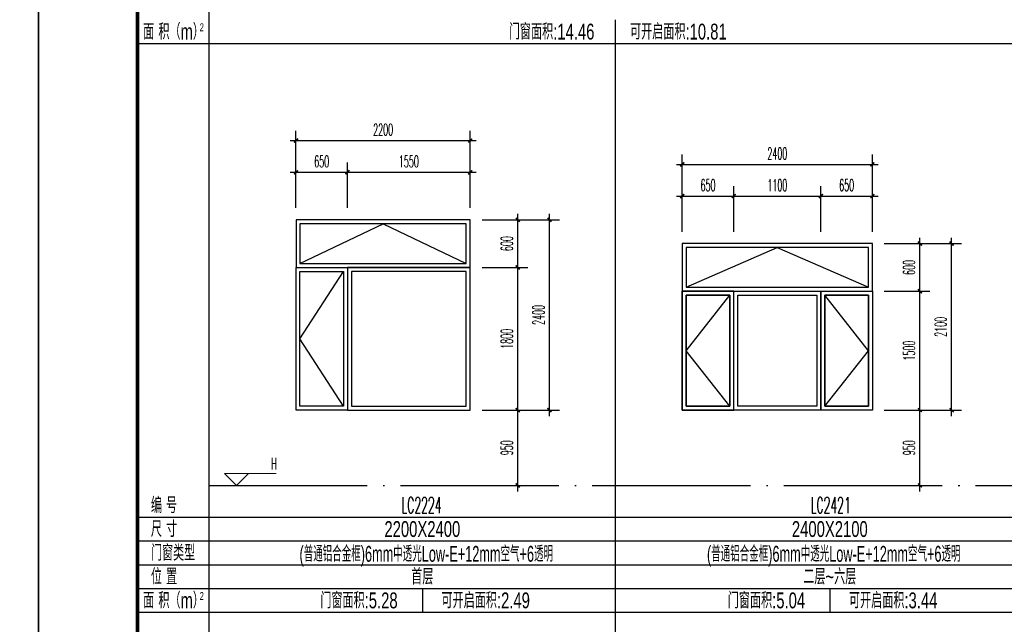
# Model space of a CAD drawing. Extents: x 1779708 to 7299578, y -1121471 to 88434.
# Tile 849 of 1056: x 6559686 to 6572117, y -966327 to -958700. Entities that reach past the tile are written whole.
import ezdxf
from ezdxf.enums import TextEntityAlignment as Align

# ---------------------------------------------------------------- set-up
doc = ezdxf.new("R2010")
doc.units = 0
doc.header["$LTSCALE"] = 1000
doc.header["$MEASUREMENT"] = 0
doc.linetypes.add('DOTE', pattern=[2.42, 2, -0.2, 0.02, -0.2])
doc.layers.get('0').update_dxf_attribs({"linetype": 'CONTINUOUS'})
doc.layers.get('Defpoints').update_dxf_attribs({"linetype": 'CONTINUOUS'})
doc.layers.add('DIM_ELEV', color=3, linetype='CONTINUOUS', lineweight=13)
for name, color, linetype in [('DOTE', 1, 'DOTE'), ('NONE', 7, 'CONTINUOUS'), ('PUB_DIM', 3, 'CONTINUOUS'), ('PUB_TAB', 7, 'CONTINUOUS'), ('PUB_TEXT', 7, 'CONTINUOUS'), ('PUB_TITLE', 4, 'CONTINUOUS'), ('WINDOW', 2, 'CONTINUOUS'), ('可见线', 6, 'CONTINUOUS'), ('立面细线', 114, 'CONTINUOUS')]:
    doc.layers.add(name, color=color, linetype=linetype)
doc.styles.add('_TCH_DIM', font='SIMPLEX.shx', dxfattribs={"width": 0.7, "bigfont": 'GBCBIG.shx'})
doc.styles.add('_TCH_DIM_T3', font='SIMPLEX.shx', dxfattribs={"width": 0.494118, "bigfont": 'GBCBIG.shx'})
doc.styles.add('dim_font', font='SIMPLEX.shx', dxfattribs={"width": 0.8})
doc.styles.add('华正字体', font='huazheng.shx', dxfattribs={"width": 0.7, "bigfont": 'hztxt.shx'})
doc.dimstyles.new('_TCH_ARCH&&50', dxfattribs={"dimtxt": 148.75, "dimasz": 50, "dimexe": 125, "dimexo": 150, "dimgap": 63.125, "dimtad": 1, "dimdec": 0, "dimzin": 0, "dimdsep": 46, "dimtxsty": '_TCH_DIM_T3', "dimblk": 'ARCHTICK', "dimcen": 0.09, "dimdle": 75, "dimclrt": 7, "dimazin": 2, "dimtfac": 1, "dimtdec": 0, "dimtix": 1, "dimtmove": 2, "dimatfit": 3, "dimfxl": 250, "dimtolj": 1, "dimtzin": 0, "dimarcsym": 0})

# ---------------------------------------------------------------- blocks, each defined once
blk = doc.blocks.new('A$C3D8761CE')
at = {"layer": 'PUB_TITLE'}
blk.add_lwpolyline([(0, 0), (84100, 0), (84100, 59400), (0, 59400)], close=True, dxfattribs=at)
at = {"layer": 'PUB_TITLE', "const_width": 100}
blk.add_lwpolyline([(2500, 1000), (83100, 1000), (83100, 58400), (2500, 58400)], close=True, dxfattribs=at)
blk = doc.blocks.new('_ArchTick')
at = {"color": 0, "linetype": 'ByBlock', "const_width": 0.4}
blk.add_lwpolyline([(-0.5, -0.5), (0.5, 0.5)], dxfattribs=at)
blk = doc.blocks.new('*D3127')
at = {"layer": 'Defpoints', "color": 0, "transparency": 16777216}
for p in [(6565374, -961225), (6565974, -961225), (6565374, -961825)]:
    blk.add_point(p, dxfattribs=at)
at = {"layer": 'PUB_DIM', "color": 0, "lineweight": -2, "transparency": 16777216}
for p, q in [((6565974, -961900), (6565974, -961150)), ((6565524, -961225), (6566099, -961225)), ((6565524, -961825), (6566099, -961825))]:
    blk.add_line(p, q, dxfattribs=at)
at = {"layer": 'PUB_DIM', "color": 0, "lineweight": -2, "transparency": 16777216, "xscale": 50, "yscale": 50, "zscale": 50}
for p, rotation in [((6565974, -961225), 90), ((6565974, -961825), 270)]:
    blk.add_blockref('_ArchTick', p, dxfattribs=dict(at, rotation=rotation))
at = {"layer": 'PUB_DIM', "color": 7, "transparency": 16777216, "insert": (6565836, -961525), "char_height": 148.8, "attachment_point": 5, "rotation": 90, "style": '_TCH_DIM_T3'}
blk.add_mtext('\\A1;600', dxfattribs=at)
blk = doc.blocks.new('*D3128')
at = {"layer": 'Defpoints', "color": 0, "transparency": 16777216}
for p in [(6565374, -961825), (6565974, -961825), (6565374, -963625)]:
    blk.add_point(p, dxfattribs=at)
at = {"layer": 'PUB_DIM', "color": 0, "lineweight": -2, "transparency": 16777216}
for p, q in [((6565974, -963700), (6565974, -961750)), ((6565524, -961825), (6566099, -961825)), ((6565524, -963625), (6566099, -963625))]:
    blk.add_line(p, q, dxfattribs=at)
at = {"layer": 'PUB_DIM', "color": 0, "lineweight": -2, "transparency": 16777216, "xscale": 50, "yscale": 50, "zscale": 50}
for p, rotation in [((6565974, -961825), 90), ((6565974, -963625), 270)]:
    blk.add_blockref('_ArchTick', p, dxfattribs=dict(at, rotation=rotation))
at = {"layer": 'PUB_DIM', "color": 7, "transparency": 16777216, "insert": (6565836, -962725), "char_height": 148.8, "attachment_point": 5, "rotation": 90, "style": '_TCH_DIM_T3'}
blk.add_mtext('\\A1;1800', dxfattribs=at)
blk = doc.blocks.new('*D3129')
at = {"layer": 'Defpoints', "color": 0, "transparency": 16777216}
for p in [(6565374, -963625), (6565974, -963625), (6565374, -964575)]:
    blk.add_point(p, dxfattribs=at)
at = {"layer": 'PUB_DIM', "color": 0, "lineweight": -2, "transparency": 16777216}
for p, q in [((6565524, -963625), (6566099, -963625)), ((6565974, -964650), (6565974, -963550)), ((6565524, -964575), (6566099, -964575))]:
    blk.add_line(p, q, dxfattribs=at)
at = {"layer": 'PUB_DIM', "color": 0, "lineweight": -2, "transparency": 16777216, "xscale": 50, "yscale": 50, "zscale": 50}
for p, rotation in [((6565974, -963625), 90), ((6565974, -964575), 270)]:
    blk.add_blockref('_ArchTick', p, dxfattribs=dict(at, rotation=rotation))
at = {"layer": 'PUB_DIM', "color": 7, "transparency": 16777216, "insert": (6565836, -964100), "char_height": 148.8, "attachment_point": 5, "rotation": 90, "style": '_TCH_DIM_T3'}
blk.add_mtext('\\A1;950', dxfattribs=at)
blk = doc.blocks.new('*D3130')
at = {"layer": 'Defpoints', "color": 0, "transparency": 16777216}
for p in [(6563824, -960625), (6563174, -961225), (6563824, -961225)]:
    blk.add_point(p, dxfattribs=at)
at = {"layer": 'PUB_DIM', "color": 0, "lineweight": -2, "transparency": 16777216}
for p, q in [((6563174, -961075), (6563174, -960500)), ((6563824, -961075), (6563824, -960500)), ((6563099, -960625), (6563899, -960625))]:
    blk.add_line(p, q, dxfattribs=at)
at = {"layer": 'PUB_DIM', "color": 0, "lineweight": -2, "transparency": 16777216, "xscale": 50, "yscale": 50, "zscale": 50, "rotation": 180}
blk.add_blockref('_ArchTick', (6563174, -960625), dxfattribs=at)
at = {"layer": 'PUB_DIM', "color": 0, "lineweight": -2, "transparency": 16777216, "xscale": 50, "yscale": 50, "zscale": 50}
blk.add_blockref('_ArchTick', (6563824, -960625), dxfattribs=at)
at = {"layer": 'PUB_DIM', "color": 7, "transparency": 16777216, "insert": (6563499, -960487), "char_height": 148.8, "attachment_point": 5, "style": '_TCH_DIM_T3'}
blk.add_mtext('\\A1;650', dxfattribs=at)
blk = doc.blocks.new('*D3131')
at = {"layer": 'Defpoints', "color": 0, "transparency": 16777216}
for p in [(6565374, -960625), (6563824, -961225), (6565374, -961225)]:
    blk.add_point(p, dxfattribs=at)
at = {"layer": 'PUB_DIM', "color": 0, "lineweight": -2, "transparency": 16777216}
for p, q in [((6563824, -961075), (6563824, -960500)), ((6565374, -961075), (6565374, -960500)), ((6563749, -960625), (6565449, -960625))]:
    blk.add_line(p, q, dxfattribs=at)
at = {"layer": 'PUB_DIM', "color": 0, "lineweight": -2, "transparency": 16777216, "xscale": 50, "yscale": 50, "zscale": 50, "rotation": 180}
blk.add_blockref('_ArchTick', (6563824, -960625), dxfattribs=at)
at = {"layer": 'PUB_DIM', "color": 0, "lineweight": -2, "transparency": 16777216, "xscale": 50, "yscale": 50, "zscale": 50}
blk.add_blockref('_ArchTick', (6565374, -960625), dxfattribs=at)
at = {"layer": 'PUB_DIM', "color": 7, "transparency": 16777216, "insert": (6564599, -960487), "char_height": 148.8, "attachment_point": 5, "style": '_TCH_DIM_T3'}
blk.add_mtext('\\A1;1550', dxfattribs=at)
blk = doc.blocks.new('*D3132')
at = {"layer": 'Defpoints', "color": 0, "transparency": 16777216}
for p in [(6565524, -961225), (6566374, -961225), (6565524, -963625)]:
    blk.add_point(p, dxfattribs=at)
at = {"layer": 'PUB_DIM', "color": 0, "lineweight": -2, "transparency": 16777216}
for p, q in [((6566374, -963700), (6566374, -961150)), ((6565674, -961225), (6566499, -961225)), ((6565674, -963625), (6566499, -963625))]:
    blk.add_line(p, q, dxfattribs=at)
at = {"layer": 'PUB_DIM', "color": 0, "lineweight": -2, "transparency": 16777216, "xscale": 50, "yscale": 50, "zscale": 50}
for p, rotation in [((6566374, -961225), 90), ((6566374, -963625), 270)]:
    blk.add_blockref('_ArchTick', p, dxfattribs=dict(at, rotation=rotation))
at = {"layer": 'PUB_DIM', "color": 7, "transparency": 16777216, "insert": (6566236, -962425), "char_height": 148.8, "attachment_point": 5, "rotation": 90, "style": '_TCH_DIM_T3'}
blk.add_mtext('\\A1;2400', dxfattribs=at)
blk = doc.blocks.new('*D3133')
at = {"layer": 'Defpoints', "color": 0, "transparency": 16777216}
for p in [(6565374, -960225), (6563174, -961075), (6565374, -961075)]:
    blk.add_point(p, dxfattribs=at)
at = {"layer": 'PUB_DIM', "color": 0, "lineweight": -2, "transparency": 16777216}
for p, q in [((6563174, -960925), (6563174, -960100)), ((6565374, -960925), (6565374, -960100)), ((6563099, -960225), (6565449, -960225))]:
    blk.add_line(p, q, dxfattribs=at)
at = {"layer": 'PUB_DIM', "color": 0, "lineweight": -2, "transparency": 16777216, "xscale": 50, "yscale": 50, "zscale": 50, "rotation": 180}
blk.add_blockref('_ArchTick', (6563174, -960225), dxfattribs=at)
at = {"layer": 'PUB_DIM', "color": 0, "lineweight": -2, "transparency": 16777216, "xscale": 50, "yscale": 50, "zscale": 50}
blk.add_blockref('_ArchTick', (6565374, -960225), dxfattribs=at)
at = {"layer": 'PUB_DIM', "color": 7, "transparency": 16777216, "insert": (6564274, -960087), "char_height": 148.8, "attachment_point": 5, "style": '_TCH_DIM_T3'}
blk.add_mtext('\\A1;2200', dxfattribs=at)
blk = doc.blocks.new('*D3134')
at = {"layer": 'Defpoints', "color": 0, "transparency": 16777216}
for p in [(6570451, -961525), (6571051, -961525), (6570451, -962125)]:
    blk.add_point(p, dxfattribs=at)
at = {"layer": 'PUB_DIM', "color": 0, "lineweight": -2, "transparency": 16777216}
for p, q in [((6570601, -961525), (6571176, -961525)), ((6571051, -962200), (6571051, -961450)), ((6570601, -962125), (6571176, -962125))]:
    blk.add_line(p, q, dxfattribs=at)
at = {"layer": 'PUB_DIM', "color": 0, "lineweight": -2, "transparency": 16777216, "xscale": 50, "yscale": 50, "zscale": 50}
for p, rotation in [((6571051, -961525), 90), ((6571051, -962125), 270)]:
    blk.add_blockref('_ArchTick', p, dxfattribs=dict(at, rotation=rotation))
at = {"layer": 'PUB_DIM', "color": 7, "transparency": 16777216, "insert": (6570914, -961825), "char_height": 148.8, "attachment_point": 5, "rotation": 90, "style": '_TCH_DIM_T3'}
blk.add_mtext('\\A1;600', dxfattribs=at)
blk = doc.blocks.new('*D3135')
at = {"layer": 'Defpoints', "color": 0, "transparency": 16777216}
for p in [(6570451, -962125), (6571051, -962125), (6570451, -963625)]:
    blk.add_point(p, dxfattribs=at)
at = {"layer": 'PUB_DIM', "color": 0, "lineweight": -2, "transparency": 16777216}
for p, q in [((6570601, -962125), (6571176, -962125)), ((6571051, -963700), (6571051, -962050)), ((6570601, -963625), (6571176, -963625))]:
    blk.add_line(p, q, dxfattribs=at)
at = {"layer": 'PUB_DIM', "color": 0, "lineweight": -2, "transparency": 16777216, "xscale": 50, "yscale": 50, "zscale": 50}
for p, rotation in [((6571051, -962125), 90), ((6571051, -963625), 270)]:
    blk.add_blockref('_ArchTick', p, dxfattribs=dict(at, rotation=rotation))
at = {"layer": 'PUB_DIM', "color": 7, "transparency": 16777216, "insert": (6570914, -962875), "char_height": 148.8, "attachment_point": 5, "rotation": 90, "style": '_TCH_DIM_T3'}
blk.add_mtext('\\A1;1500', dxfattribs=at)
blk = doc.blocks.new('*D3136')
at = {"layer": 'Defpoints', "color": 0, "transparency": 16777216}
for p in [(6570451, -963625), (6571051, -963625), (6570451, -964575)]:
    blk.add_point(p, dxfattribs=at)
at = {"layer": 'PUB_DIM', "color": 0, "lineweight": -2, "transparency": 16777216}
for p, q in [((6570601, -963625), (6571176, -963625)), ((6571051, -964650), (6571051, -963550)), ((6570601, -964575), (6571176, -964575))]:
    blk.add_line(p, q, dxfattribs=at)
at = {"layer": 'PUB_DIM', "color": 0, "lineweight": -2, "transparency": 16777216, "xscale": 50, "yscale": 50, "zscale": 50}
for p, rotation in [((6571051, -963625), 90), ((6571051, -964575), 270)]:
    blk.add_blockref('_ArchTick', p, dxfattribs=dict(at, rotation=rotation))
at = {"layer": 'PUB_DIM', "color": 7, "transparency": 16777216, "insert": (6570914, -964100), "char_height": 148.8, "attachment_point": 5, "rotation": 90, "style": '_TCH_DIM_T3'}
blk.add_mtext('\\A1;950', dxfattribs=at)
blk = doc.blocks.new('*D3137')
at = {"layer": 'Defpoints', "color": 0, "transparency": 16777216}
for p in [(6568701, -960925), (6568051, -961525), (6568701, -961525)]:
    blk.add_point(p, dxfattribs=at)
at = {"layer": 'PUB_DIM', "color": 0, "lineweight": -2, "transparency": 16777216}
for p, q in [((6568051, -961375), (6568051, -960800)), ((6568701, -961375), (6568701, -960800)), ((6567976, -960925), (6568776, -960925))]:
    blk.add_line(p, q, dxfattribs=at)
at = {"layer": 'PUB_DIM', "color": 0, "lineweight": -2, "transparency": 16777216, "xscale": 50, "yscale": 50, "zscale": 50, "rotation": 180}
blk.add_blockref('_ArchTick', (6568051, -960925), dxfattribs=at)
at = {"layer": 'PUB_DIM', "color": 0, "lineweight": -2, "transparency": 16777216, "xscale": 50, "yscale": 50, "zscale": 50}
blk.add_blockref('_ArchTick', (6568701, -960925), dxfattribs=at)
at = {"layer": 'PUB_DIM', "color": 7, "transparency": 16777216, "insert": (6568376, -960788), "char_height": 148.8, "attachment_point": 5, "style": '_TCH_DIM_T3'}
blk.add_mtext('\\A1;650', dxfattribs=at)
blk = doc.blocks.new('*D3138')
at = {"layer": 'Defpoints', "color": 0, "transparency": 16777216}
for p in [(6569801, -960925), (6568701, -961525), (6569801, -961525)]:
    blk.add_point(p, dxfattribs=at)
at = {"layer": 'PUB_DIM', "color": 0, "lineweight": -2, "transparency": 16777216}
for p, q in [((6568701, -961375), (6568701, -960800)), ((6569801, -961375), (6569801, -960800)), ((6568626, -960925), (6569876, -960925))]:
    blk.add_line(p, q, dxfattribs=at)
at = {"layer": 'PUB_DIM', "color": 0, "lineweight": -2, "transparency": 16777216, "xscale": 50, "yscale": 50, "zscale": 50, "rotation": 180}
blk.add_blockref('_ArchTick', (6568701, -960925), dxfattribs=at)
at = {"layer": 'PUB_DIM', "color": 0, "lineweight": -2, "transparency": 16777216, "xscale": 50, "yscale": 50, "zscale": 50}
blk.add_blockref('_ArchTick', (6569801, -960925), dxfattribs=at)
at = {"layer": 'PUB_DIM', "color": 7, "transparency": 16777216, "insert": (6569251, -960788), "char_height": 148.8, "attachment_point": 5, "style": '_TCH_DIM_T3'}
blk.add_mtext('\\A1;1100', dxfattribs=at)
blk = doc.blocks.new('*D3139')
at = {"layer": 'Defpoints', "color": 0, "transparency": 16777216}
for p in [(6570451, -960925), (6569801, -961525), (6570451, -961525)]:
    blk.add_point(p, dxfattribs=at)
at = {"layer": 'PUB_DIM', "color": 0, "lineweight": -2, "transparency": 16777216}
for p, q in [((6569801, -961375), (6569801, -960800)), ((6570451, -961375), (6570451, -960800)), ((6569726, -960925), (6570526, -960925))]:
    blk.add_line(p, q, dxfattribs=at)
at = {"layer": 'PUB_DIM', "color": 0, "lineweight": -2, "transparency": 16777216, "xscale": 50, "yscale": 50, "zscale": 50, "rotation": 180}
blk.add_blockref('_ArchTick', (6569801, -960925), dxfattribs=at)
at = {"layer": 'PUB_DIM', "color": 0, "lineweight": -2, "transparency": 16777216, "xscale": 50, "yscale": 50, "zscale": 50}
blk.add_blockref('_ArchTick', (6570451, -960925), dxfattribs=at)
at = {"layer": 'PUB_DIM', "color": 7, "transparency": 16777216, "insert": (6570126, -960788), "char_height": 148.8, "attachment_point": 5, "style": '_TCH_DIM_T3'}
blk.add_mtext('\\A1;650', dxfattribs=at)
blk = doc.blocks.new('*D3140')
at = {"layer": 'Defpoints', "color": 0, "transparency": 16777216}
for p in [(6570601, -961525), (6571451, -961525), (6570601, -963625)]:
    blk.add_point(p, dxfattribs=at)
at = {"layer": 'PUB_DIM', "color": 0, "lineweight": -2, "transparency": 16777216}
for p, q in [((6570751, -961525), (6571576, -961525)), ((6571451, -963700), (6571451, -961450)), ((6570751, -963625), (6571576, -963625))]:
    blk.add_line(p, q, dxfattribs=at)
at = {"layer": 'PUB_DIM', "color": 0, "lineweight": -2, "transparency": 16777216, "xscale": 50, "yscale": 50, "zscale": 50}
for p, rotation in [((6571451, -961525), 90), ((6571451, -963625), 270)]:
    blk.add_blockref('_ArchTick', p, dxfattribs=dict(at, rotation=rotation))
at = {"layer": 'PUB_DIM', "color": 7, "transparency": 16777216, "insert": (6571313, -962575), "char_height": 148.8, "attachment_point": 5, "rotation": 90, "style": '_TCH_DIM_T3'}
blk.add_mtext('\\A1;2100', dxfattribs=at)
blk = doc.blocks.new('*D3141')
at = {"layer": 'Defpoints', "color": 0, "transparency": 16777216}
for p in [(6570451, -960525), (6568051, -961375), (6570451, -961375)]:
    blk.add_point(p, dxfattribs=at)
at = {"layer": 'PUB_DIM', "color": 0, "lineweight": -2, "transparency": 16777216}
for p, q in [((6568051, -961225), (6568051, -960400)), ((6570451, -961225), (6570451, -960400)), ((6567976, -960525), (6570526, -960525))]:
    blk.add_line(p, q, dxfattribs=at)
at = {"layer": 'PUB_DIM', "color": 0, "lineweight": -2, "transparency": 16777216, "xscale": 50, "yscale": 50, "zscale": 50, "rotation": 180}
blk.add_blockref('_ArchTick', (6568051, -960525), dxfattribs=at)
at = {"layer": 'PUB_DIM', "color": 0, "lineweight": -2, "transparency": 16777216, "xscale": 50, "yscale": 50, "zscale": 50}
blk.add_blockref('_ArchTick', (6570451, -960525), dxfattribs=at)
at = {"layer": 'PUB_DIM', "color": 7, "transparency": 16777216, "insert": (6569251, -960388), "char_height": 148.8, "attachment_point": 5, "style": '_TCH_DIM_T3'}
blk.add_mtext('\\A1;2400', dxfattribs=at)

msp = doc.modelspace()

# ---------------------------------------------------------------- linework, layer by layer
msp.add_line((6561173.1, -944650.2), (6561173.1, -973350.2))
at = {"layer": 'DIM_ELEV'}
for p, q in [((6562423.1, -964575.2), (6562273.1, -964425.2)), ((6562273.1, -964425.2), (6562924.6, -964425.2)), ((6562423.1, -964575.2), (6562573.1, -964425.2)), ((6562073.1, -964575.2), (6562573.1, -964575.2))]:
    msp.add_line(p, q, dxfattribs=at)
at = {"layer": 'DOTE'}
msp.add_line((6562073.1, -964575.2), (6597973.1, -964575.2), dxfattribs=at)
at = {"layer": 'PUB_TAB'}
for p, q in [((6562073.1, -944650.2), (6562073.1, -973350.2)), ((6567201.6, -958700.2), (6567201.6, -959000.2)), ((6561173.1, -959000.2), (6597973.1, -959000.2)), ((6567201.6, -959000.2), (6567201.6, -973350.2)), ((6561173.1, -964975.2), (6597973.1, -964975.2)), ((6561173.1, -965275.2), (6597973.1, -965275.2)), ((6561173.1, -965575.2), (6597973.1, -965575.2)), ((6561173.1, -965875.2), (6597973.1, -965875.2)), ((6564769.2, -965875.2), (6564769.2, -966175.2)), ((6569913.6, -965875.2), (6569913.6, -966175.2)), ((6561173.1, -966175.2), (6597973.1, -966175.2))]:
    msp.add_line(p, q, dxfattribs=at)
at = {"layer": 'WINDOW'}
for points in [[(6565374.3, -961225.2), (6563174.3, -961225.2), (6563174.3, -961825.2), (6565374.3, -961825.2)], [(6563174.3, -961825.2), (6565374.3, -961825.2), (6565374.3, -961225.2), (6563174.3, -961225.2)], [(6570450.9, -961525.2), (6568050.9, -961525.2), (6568050.9, -962125.2), (6570450.9, -962125.2)], [(6568050.9, -962125.2), (6570450.9, -962125.2), (6570450.9, -961525.2), (6568050.9, -961525.2)], [(6563174.3, -961825.2), (6563824.3, -961825.2), (6563824.3, -963625.2), (6563174.3, -963625.2)], [(6563824.3, -963625.2), (6565374.3, -963625.2), (6565374.3, -961825.2), (6563824.3, -961825.2)], [(6570450.9, -963625.2), (6568050.9, -963625.2), (6568050.9, -962125.2), (6570450.9, -962125.2)], [(6568050.9, -963625.2), (6568700.9, -963625.2), (6568700.9, -962125.2), (6568050.9, -962125.2)], [(6569800.9, -963625.2), (6568700.9, -963625.2), (6568700.9, -962125.2), (6569800.9, -962125.2)], [(6569800.9, -962125.2), (6570450.9, -962125.2), (6570450.9, -963625.2), (6569800.9, -963625.2)]]:
    msp.add_lwpolyline(points, close=True, dxfattribs=at)
at = {"layer": '立面细线'}
for points in [[(6563224.3, -961775.2), (6565324.3, -961775.2), (6565324.3, -961275.2), (6563224.3, -961275.2)], [(6568100.9, -962075.2), (6570400.9, -962075.2), (6570400.9, -961575.2), (6568100.9, -961575.2)], [(6563224.3, -961875.2), (6563774.3, -961875.2), (6563774.3, -963575.2), (6563224.3, -963575.2)], [(6563874.3, -963575.2), (6565324.3, -963575.2), (6565324.3, -961875.2), (6563874.3, -961875.2)], [(6568100.9, -963575.2), (6568650.9, -963575.2), (6568650.9, -962175.2), (6568100.9, -962175.2)], [(6569750.9, -963575.2), (6568750.9, -963575.2), (6568750.9, -962175.2), (6569750.9, -962175.2)], [(6569850.9, -962175.2), (6570400.9, -962175.2), (6570400.9, -963575.2), (6569850.9, -963575.2)]]:
    msp.add_lwpolyline(points, close=True, dxfattribs=at)
for points in [[(6563224.3, -961775.2), (6564274.3, -961275.2), (6565324.3, -961775.2)], [(6568100.9, -962075.2), (6569250.9, -961575.2), (6570400.9, -962075.2)], [(6563774.3, -963575.2), (6563224.3, -963575.2), (6563224.3, -961875.2), (6563774.3, -961875.2), (6563774.3, -963575.2), (6563224.3, -962725.2), (6563774.3, -961875.2)], [(6568650.9, -963575.2), (6568100.9, -963575.2), (6568100.9, -962175.2), (6568650.9, -962175.2), (6568650.9, -963575.2), (6568100.9, -962875.2), (6568650.9, -962175.2)], [(6569850.9, -963575.2), (6570400.9, -963575.2), (6570400.9, -962175.2), (6569850.9, -962175.2), (6569850.9, -963575.2), (6570400.9, -962875.2), (6569850.9, -962175.2)]]:
    msp.add_lwpolyline(points, dxfattribs=at)

# ---------------------------------------------------------------- block references
at = {"layer": '可见线', "xscale": 0.5, "yscale": 0.5, "zscale": 0.5}
for p in [(6517873.1, -973850.2), (6559923.1, -973850.2)]:
    msp.add_blockref('A$C3D8761CE', p, dxfattribs=at)

# ---------------------------------------------------------------- texts
at = {"layer": 'NONE', "style": 'dim_font', "width": 0.5}
for s, p in [('LC2224', (6564505.6, -964924)), ('LC2421', (6569672.6, -964924))]:
    msp.add_text(s, height=200, dxfattribs=at).set_placement(p)
at = {"layer": 'PUB_TAB', "style": '华正字体', "width": 0.7}
for s, p in [('门窗面积:14.46', (6566401.6, -958950.2)), ('可开启面积:10.81', (6568001.6, -958950.2)), ('2200X2400', (6564769.2, -965225.2)), ('2400X2100', (6569913.6, -965225.2)), ('首层', (6564769.2, -965825.2)), ('二层~六层', (6569913.6, -965825.2)), ('门窗面积:5.28', (6563969.2, -966125.2)), ('可开启面积:2.49', (6565569.2, -966125.2)), ('门窗面积:5.04', (6569113.6, -966125.2)), ('可开启面积:3.44', (6570713.6, -966125.2))]:
    msp.add_text(s, height=200, dxfattribs=at).set_placement(p, align=Align.CENTER)
at = {"layer": 'PUB_TEXT'}
for s, height, style, width, p in [('面 积（m）', 200, '华正字体', 0.7, (6561244.1, -958950.2)), ('2', 100, '华正字体', 0.7, (6561958.7, -958845.5)), ('H', 148.8, '_TCH_DIM', 0.494118, (6562860.6, -964375.1)), ('编 号', 200, '华正字体', 0.7, (6561342.1, -964925.2)), ('尺 寸', 200, '华正字体', 0.7, (6561342.1, -965225.2)), ('门窗类型', 200, '华正字体', 0.7, (6561342.1, -965525.2)), ('位 置', 200, '华正字体', 0.7, (6561342.1, -965825.2)), ('面 积（m）', 200, '华正字体', 0.7, (6561244.1, -966125.2)), ('2', 100, '华正字体', 0.7, (6561958.7, -966020.5))]:
    msp.add_text(s, height=height, dxfattribs=dict(at, style=style, width=width)).set_placement(p)
at = {"layer": 'PUB_TEXT', "style": '华正字体', "width": 0.6}
for p in [(6564818.8, -965537.8), (6569963.2, -965537.8)]:
    msp.add_text('(普通铝合金框)6mm中透光Low-E+12mm空气+6透明', height=200, dxfattribs=at).set_placement(p, align=Align.CENTER)

# ---------------------------------------------------------------- dimensions: what is measured, and where the dimension line sits
at = {"layer": 'PUB_DIM'}
for p1, p2, distance, picture, middle in [((6563174.3, -961075.2), (6565374.3, -961075.2), 850.4, '*D3133', (6564274.3, -960087.3)), ((6568050.9, -961375.2), (6570450.9, -961375.2), 850, '*D3141', (6569250.9, -960387.7)), ((6563174.3, -961225.2), (6563824.3, -961225.2), 600.4, '*D3130', (6563499.3, -960487.3)), ((6563824.3, -961225.2), (6565374.3, -961225.2), 600.4, '*D3131', (6564599.3, -960487.3)), ((6568050.9, -961525.2), (6568700.9, -961525.2), 599.8, '*D3137', (6568375.9, -960787.9)), ((6568700.9, -961525.2), (6569800.9, -961525.2), 599.8, '*D3138', (6569250.9, -960787.9)), ((6569800.9, -961525.2), (6570450.9, -961525.2), 599.8, '*D3139', (6570125.9, -960787.9)), ((6565374.3, -961825.2), (6565374.3, -961225.2), -599.5, '*D3127', (6565836.4, -961525.2)), ((6565524.3, -963625.2), (6565524.3, -961225.2), -849.5, '*D3132', (6566236.3, -962425.2)), ((6570450.9, -962125.2), (6570450.9, -961525.2), -600.2, '*D3134', (6570913.6, -961825.2)), ((6570600.9, -963625.2), (6570600.9, -961525.2), -850, '*D3140', (6571313.4, -962575.2)), ((6565374.3, -963625.2), (6565374.3, -961825.2), -599.5, '*D3128', (6565836.4, -962725.2)), ((6570450.9, -963625.2), (6570450.9, -962125.2), -600.2, '*D3135', (6570913.6, -962875.2)), ((6565374.3, -964575.2), (6565374.3, -963625.2), -599.5, '*D3129', (6565836.4, -964100.2)), ((6570450.9, -964575.2), (6570450.9, -963625.2), -600.2, '*D3136', (6570913.6, -964100.2))]:
    dim = msp.add_aligned_dim(p1=p1, p2=p2, distance=distance, dimstyle='_TCH_ARCH&&50', dxfattribs=at)
    dim.commit()
    dim.dimension.update_dxf_attribs({"geometry": picture, "text_midpoint": middle})

doc.saveas('drawing.dxf')
